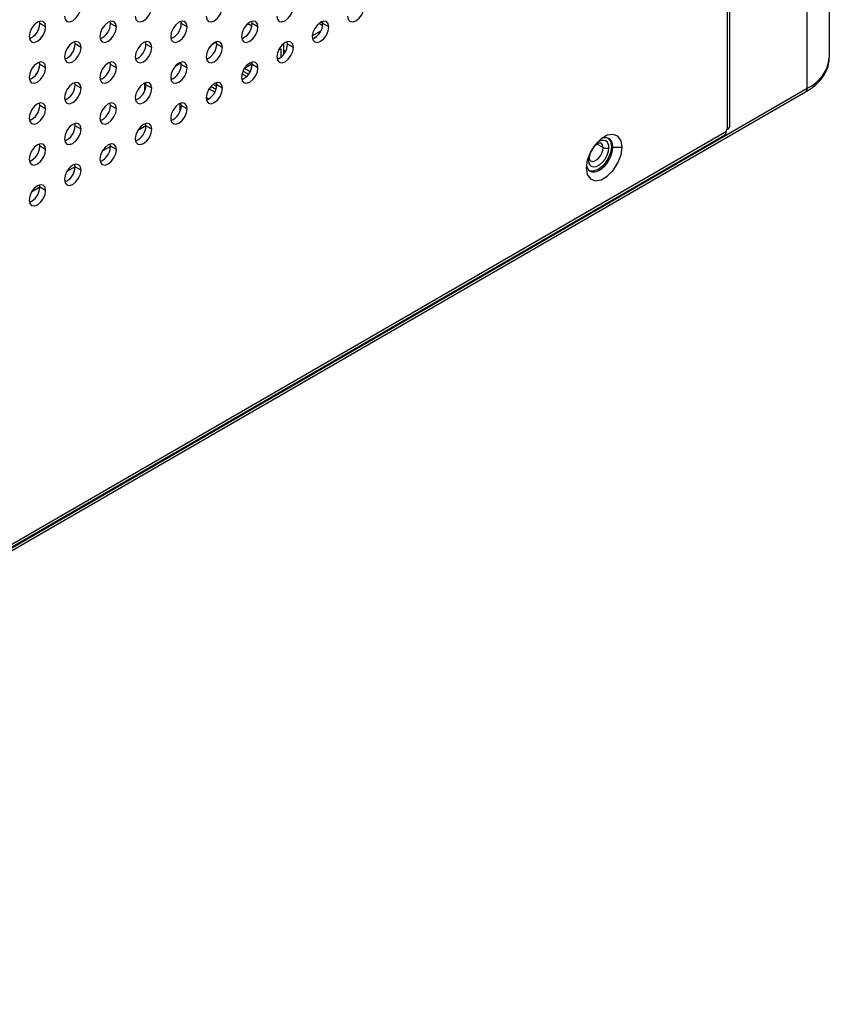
# Model space of a CAD drawing. Header units: millimetres. Extents: x 0 to 1118, y 0 to 864.
# Tile 355 of 397: x 1029 to 1039, y 680 to 691. Entities that reach past the tile are written whole.
import ezdxf

# ---------------------------------------------------------------- set-up
doc = ezdxf.new("R2010")
doc.units = ezdxf.units.MM

msp = doc.modelspace()

# ---------------------------------------------------------------- linework, layer by layer
at = {"color": 7, "linetype": 'Continuous', "lineweight": 25}
for p, q in [((1037.5726, 689.9871), (1037.5726, 724.2379)), ((1037.6018, 690.0279), (1037.6018, 724.2787)), ((1038.7929, 695.2613), (1038.7929, 690.8468)), ((1038.5293, 690.4794), (1038.5293, 694.894)), ((1029.3277, 691.2535), (1029.3245, 691.2806)), ((1029.3984, 691.2127), (1029.3277, 691.2535)), ((1030.1762, 691.2534), (1030.173, 691.2805)), ((1030.2469, 691.2126), (1030.1762, 691.2534)), ((1031.0248, 691.2533), (1031.0215, 691.2804)), ((1031.0955, 691.2125), (1031.0248, 691.2533)), ((1031.8098, 691.2419), (1031.824, 691.25)), ((1031.8702, 691.2234), (1031.824, 691.25)), ((1031.8733, 691.2533), (1031.8701, 691.2804)), ((1031.944, 691.2124), (1031.8733, 691.2533)), ((1032.6741, 691.2561), (1032.7199, 691.2297)), ((1032.7218, 691.2531), (1032.6934, 691.2695)), ((1032.7217, 691.2573), (1032.7181, 691.2552)), ((1032.7218, 691.2532), (1032.7186, 691.2803)), ((1032.7925, 691.2124), (1032.7218, 691.2532)), ((1032.5948, 691.1065), (1032.6988, 691.1666)), ((1032.6226, 691.0859), (1032.6495, 691.1014)), ((1032.6226, 691.0816), (1032.6226, 691.0859)), ((1032.6421, 691.095), (1032.6403, 691.0961)), ((1029.752, 691.0085), (1029.7487, 691.0356)), ((1029.8227, 690.9677), (1029.752, 691.0085)), ((1030.6005, 691.0084), (1030.5973, 691.0355)), ((1030.6712, 690.9676), (1030.6005, 691.0084)), ((1031.3856, 690.9969), (1031.4466, 691.0322)), ((1031.449, 691.0083), (1031.4458, 691.0354)), ((1031.5197, 690.9675), (1031.449, 691.0083)), ((1032.2343, 690.9971), (1032.2483, 691.0051)), ((1032.2483, 691.0051), (1032.2449, 691.0071)), ((1032.2483, 691.0051), (1032.2483, 690.881)), ((1032.2975, 691.0083), (1032.2943, 691.0354)), ((1032.3683, 690.9674), (1032.2975, 691.0083)), ((1032.1911, 690.9354), (1032.2165, 690.95)), ((1032.2165, 690.95), (1032.2165, 690.849)), ((1032.2736, 690.9199), (1032.2483, 690.9345)), ((1029.3277, 690.7636), (1029.3245, 690.7907)), ((1029.3984, 690.7228), (1029.3277, 690.7636)), ((1030.1762, 690.7635), (1030.173, 690.7906)), ((1030.2469, 690.7227), (1030.1762, 690.7635)), ((1030.9613, 690.752), (1031.0223, 690.7872)), ((1031.0248, 690.7634), (1031.0215, 690.7905)), ((1031.0955, 690.7226), (1031.0248, 690.7634)), ((1031.8629, 690.7622), (1031.7816, 690.7153)), ((1031.8629, 690.7881), (1031.8629, 690.7622)), ((1031.8629, 690.7622), (1031.8731, 690.7563)), ((1031.8711, 690.7861), (1031.8658, 690.7891)), ((1031.8733, 690.7633), (1031.8701, 690.7904)), ((1031.944, 690.7225), (1031.8733, 690.7633)), ((1031.8081, 690.6183), (1031.752, 690.6507)), ((1031.8313, 690.6457), (1031.7641, 690.6845)), ((1031.8498, 690.6759), (1031.781, 690.7156)), ((1029.752, 690.5186), (1029.7487, 690.5457)), ((1029.8227, 690.4778), (1029.752, 690.5186)), ((1030.5866, 690.5357), (1030.598, 690.5423)), ((1030.6001, 690.5279), (1030.5866, 690.5357)), ((1030.5866, 690.452), (1030.5866, 690.5357)), ((1030.6005, 690.5185), (1030.5973, 690.5456)), ((1030.6712, 690.4777), (1030.6005, 690.5185)), ((1031.4394, 690.4638), (1031.3782, 690.4991)), ((1031.4478, 690.4998), (1031.4052, 690.5244)), ((1031.4489, 690.5232), (1031.4281, 690.5111)), ((1031.449, 690.5184), (1031.4458, 690.5455)), ((1031.5197, 690.4776), (1031.449, 690.5184)), ((1019.5767, 679.5045), (1038.5086, 690.4336)), ((1031.3573, 690.4703), (1031.356, 690.4695)), ((1031.4255, 690.431), (1031.3567, 690.4707)), ((1029.3277, 690.2737), (1029.3245, 690.3007)), ((1029.3984, 690.2328), (1029.3277, 690.2737)), ((1030.1762, 690.2736), (1030.173, 690.3007)), ((1030.2469, 690.2328), (1030.1762, 690.2736)), ((1031.0108, 690.2908), (1031.0048, 690.2942)), ((1031.0108, 690.2908), (1031.0223, 690.2974)), ((1031.0108, 690.207), (1031.0108, 690.2908)), ((1031.0248, 690.2735), (1031.0215, 690.3006)), ((1031.0955, 690.2327), (1031.0248, 690.2735)), ((1031.3467, 690.354), (1031.3218, 690.3684)), ((1031.3239, 690.3408), (1031.3467, 690.354)), ((1031.3467, 690.354), (1031.3467, 690.3451)), ((1029.752, 690.0287), (1029.7487, 690.0557)), ((1029.8227, 689.9878), (1029.752, 690.0287)), ((1030.6005, 690.0267), (1030.5013, 689.9694)), ((1030.6005, 690.0286), (1030.5973, 690.0557)), ((1030.6712, 689.9878), (1030.6005, 690.0286)), ((1020.4045, 680.026), (1037.5377, 689.9168)), ((1020.4252, 680.0718), (1037.5584, 689.9626)), ((1037.5726, 689.9871), (1037.5584, 689.9789)), ((1037.5584, 689.9626), (1037.5584, 689.9789)), ((1029.3277, 689.7837), (1029.3245, 689.8108)), ((1029.3984, 689.7429), (1029.3277, 689.7837)), ((1030.1762, 689.7836), (1030.173, 689.8107)), ((1030.2469, 689.7428), (1030.1762, 689.7836)), ((1030.1762, 689.7818), (1030.077, 689.7245)), ((1036.1824, 689.7806), (1036.1965, 689.7725)), ((1036.1965, 689.7725), (1036.3097, 689.7725)), ((1029.752, 689.5387), (1029.7487, 689.5658)), ((1029.7519, 689.5368), (1029.6528, 689.4796)), ((1029.8227, 689.4979), (1029.752, 689.5387)), ((1029.3277, 689.2938), (1029.3245, 689.3209)), ((1029.3277, 689.2919), (1029.2285, 689.2347)), ((1029.3984, 689.253), (1029.3277, 689.2938))]:
    msp.add_line(p, q, dxfattribs=at)
at = {"color": 8, "linetype": 'Continuous', "lineweight": 25}
for p, q in [((1019.5792, 679.5397), (1038.5293, 690.4794)), ((1036.0803, 689.7675), (1036.0077, 689.8095)), ((1035.9087, 689.6685), (1035.9036, 689.6246))]:
    msp.add_line(p, q, dxfattribs=at)
at = {"color": 7, "linetype": 'Continuous', "lineweight": 25, "flags": 128}
for points in [[(1029.6247, 691.3433), (1029.6322, 691.3039), (1029.6537, 691.2792), (1029.6858, 691.273), (1029.7237, 691.2861), (1029.7616, 691.3167), (1029.7937, 691.36), (1029.8151, 691.4095), (1029.8227, 691.4576)], [(1030.4732, 691.3432), (1030.4807, 691.3038), (1030.5022, 691.2791), (1030.5343, 691.2729), (1030.5722, 691.2861), (1030.6101, 691.3166), (1030.6422, 691.36), (1030.6637, 691.4094), (1030.6712, 691.4575)], [(1031.3217, 691.3431), (1031.3293, 691.3038), (1031.3507, 691.2791), (1031.3828, 691.2728), (1031.4207, 691.286), (1031.4586, 691.3166), (1031.4907, 691.3599), (1031.5122, 691.4093), (1031.5197, 691.4574)], [(1032.1703, 691.3431), (1032.1778, 691.3037), (1032.1993, 691.279), (1032.2314, 691.2727), (1032.2693, 691.2859), (1032.3071, 691.3165), (1032.3393, 691.3598), (1032.3607, 691.4093), (1032.3683, 691.4574)], [(1033.0188, 691.343), (1033.0263, 691.3036), (1033.0478, 691.2789), (1033.0799, 691.2727), (1033.1178, 691.2858), (1033.1557, 691.3164), (1033.1878, 691.3597), (1033.2092, 691.4092), (1033.2168, 691.4573)], [(1029.3984, 691.2127), (1029.3909, 691.2521), (1029.3694, 691.2768), (1029.3373, 691.283), (1029.2994, 691.2698), (1029.2615, 691.2393), (1029.2294, 691.196), (1029.208, 691.1465), (1029.2004, 691.0984)], [(1029.2004, 691.0984), (1029.208, 691.059), (1029.2294, 691.0343), (1029.2615, 691.0281), (1029.2994, 691.0412), (1029.3373, 691.0718), (1029.3694, 691.1151), (1029.3909, 691.1646), (1029.3984, 691.2127)], [(1030.2469, 691.2126), (1030.2394, 691.252), (1030.2179, 691.2767), (1030.1858, 691.2829), (1030.1479, 691.2698), (1030.1101, 691.2392), (1030.0779, 691.1959), (1030.0565, 691.1464), (1030.0489, 691.0983)], [(1030.0489, 691.0983), (1030.0565, 691.0589), (1030.0779, 691.0342), (1030.1101, 691.028), (1030.1479, 691.0411), (1030.1858, 691.0717), (1030.2179, 691.115), (1030.2394, 691.1645), (1030.2469, 691.2126)], [(1031.0955, 691.2125), (1031.0879, 691.2519), (1031.0665, 691.2766), (1031.0343, 691.2829), (1030.9965, 691.2697), (1030.9586, 691.2391), (1030.9265, 691.1958), (1030.905, 691.1463), (1030.8975, 691.0982)], [(1030.8975, 691.0982), (1030.905, 691.0588), (1030.9265, 691.0341), (1030.9586, 691.0279), (1030.9965, 691.0411), (1031.0343, 691.0716), (1031.0665, 691.115), (1031.0879, 691.1644), (1031.0955, 691.2125)], [(1031.944, 691.2124), (1031.9365, 691.2518), (1031.915, 691.2765), (1031.8829, 691.2828), (1031.845, 691.2696), (1031.8071, 691.239), (1031.775, 691.1957), (1031.7535, 691.1462), (1031.746, 691.0981)], [(1031.746, 691.0981), (1031.7535, 691.0587), (1031.775, 691.0341), (1031.8071, 691.0278), (1031.845, 691.041), (1031.8829, 691.0716), (1031.915, 691.1149), (1031.9365, 691.1643), (1031.944, 691.2124)], [(1032.7925, 691.2124), (1032.785, 691.2518), (1032.7635, 691.2765), (1032.7314, 691.2827), (1032.6935, 691.2695), (1032.6556, 691.239), (1032.6235, 691.1956), (1032.6021, 691.1462), (1032.5945, 691.0981)], [(1032.5945, 691.0981), (1032.6021, 691.0587), (1032.6235, 691.034), (1032.6556, 691.0277), (1032.6935, 691.0409), (1032.7314, 691.0715), (1032.7635, 691.1148), (1032.785, 691.1643), (1032.7925, 691.2124)], [(1029.8227, 690.9677), (1029.8151, 691.0071), (1029.7937, 691.0318), (1029.7616, 691.038), (1029.7237, 691.0248), (1029.6858, 690.9943), (1029.6537, 690.951), (1029.6322, 690.9015), (1029.6247, 690.8534)], [(1029.6247, 690.8534), (1029.6322, 690.814), (1029.6537, 690.7893), (1029.6858, 690.783), (1029.7237, 690.7962), (1029.7616, 690.8268), (1029.7937, 690.8701), (1029.8151, 690.9196), (1029.8227, 690.9677)], [(1030.6712, 690.9676), (1030.6637, 691.007), (1030.6422, 691.0317), (1030.6101, 691.0379), (1030.5722, 691.0248), (1030.5343, 690.9942), (1030.5022, 690.9509), (1030.4807, 690.9014), (1030.4732, 690.8533)], [(1030.4732, 690.8533), (1030.4807, 690.8139), (1030.5022, 690.7892), (1030.5343, 690.783), (1030.5722, 690.7961), (1030.6101, 690.8267), (1030.6422, 690.87), (1030.6637, 690.9195), (1030.6712, 690.9676)], [(1031.5197, 690.9675), (1031.5122, 691.0069), (1031.4907, 691.0316), (1031.4586, 691.0379), (1031.4207, 691.0247), (1031.3828, 690.9941), (1031.3507, 690.9508), (1031.3293, 690.9013), (1031.3217, 690.8532)], [(1031.3217, 690.8532), (1031.3293, 690.8138), (1031.3507, 690.7891), (1031.3828, 690.7829), (1031.4207, 690.7961), (1031.4586, 690.8266), (1031.4907, 690.8699), (1031.5122, 690.9194), (1031.5197, 690.9675)], [(1032.3683, 690.9674), (1032.3607, 691.0068), (1032.3393, 691.0315), (1032.3071, 691.0378), (1032.2693, 691.0246), (1032.2314, 690.994), (1032.1993, 690.9507), (1032.1778, 690.9012), (1032.1703, 690.8531)], [(1032.1703, 690.8531), (1032.1778, 690.8137), (1032.1993, 690.789), (1032.2314, 690.7828), (1032.2693, 690.796), (1032.3071, 690.8265), (1032.3393, 690.8699), (1032.3607, 690.9193), (1032.3683, 690.9674)], [(1029.3984, 690.7228), (1029.3909, 690.7622), (1029.3694, 690.7869), (1029.3373, 690.7931), (1029.2994, 690.7799), (1029.2615, 690.7494), (1029.2294, 690.706), (1029.208, 690.6566), (1029.2004, 690.6085)], [(1030.2469, 690.7227), (1030.2394, 690.7621), (1030.2179, 690.7868), (1030.1858, 690.793), (1030.1479, 690.7798), (1030.1101, 690.7493), (1030.0779, 690.706), (1030.0565, 690.6565), (1030.0489, 690.6084)], [(1031.0955, 690.7226), (1031.0879, 690.762), (1031.0665, 690.7867), (1031.0343, 690.7929), (1030.9965, 690.7798), (1030.9586, 690.7492), (1030.9265, 690.7059), (1030.905, 690.6564), (1030.8975, 690.6083)], [(1031.944, 690.7225), (1031.9365, 690.7619), (1031.915, 690.7866), (1031.8829, 690.7929), (1031.845, 690.7797), (1031.8071, 690.7491), (1031.775, 690.7058), (1031.7535, 690.6563), (1031.746, 690.6082)], [(1029.2004, 690.6085), (1029.208, 690.5691), (1029.2294, 690.5444), (1029.2615, 690.5381), (1029.2994, 690.5513), (1029.3373, 690.5819), (1029.3694, 690.6252), (1029.3909, 690.6747), (1029.3984, 690.7228)], [(1030.0489, 690.6084), (1030.0565, 690.569), (1030.0779, 690.5443), (1030.1101, 690.538), (1030.1479, 690.5512), (1030.1858, 690.5818), (1030.2179, 690.6251), (1030.2394, 690.6746), (1030.2469, 690.7227)], [(1030.8975, 690.6083), (1030.905, 690.5689), (1030.9265, 690.5442), (1030.9586, 690.538), (1030.9965, 690.5511), (1031.0343, 690.5817), (1031.0665, 690.625), (1031.0879, 690.6745), (1031.0955, 690.7226)], [(1031.746, 690.6082), (1031.7535, 690.5688), (1031.775, 690.5441), (1031.8071, 690.5379), (1031.845, 690.5511), (1031.8829, 690.5816), (1031.915, 690.6249), (1031.9365, 690.6744), (1031.944, 690.7225)], [(1029.8227, 690.4778), (1029.8151, 690.5172), (1029.7937, 690.5419), (1029.7616, 690.5481), (1029.7237, 690.5349), (1029.6858, 690.5044), (1029.6537, 690.461), (1029.6322, 690.4116), (1029.6247, 690.3635)], [(1030.6712, 690.4777), (1030.6637, 690.5171), (1030.6422, 690.5418), (1030.6101, 690.548), (1030.5722, 690.5348), (1030.5343, 690.5043), (1030.5022, 690.461), (1030.4807, 690.4115), (1030.4732, 690.3634)], [(1031.5197, 690.4776), (1031.5122, 690.517), (1031.4907, 690.5417), (1031.4586, 690.5479), (1031.4207, 690.5348), (1031.3828, 690.5042), (1031.3507, 690.4609), (1031.3293, 690.4114), (1031.3217, 690.3633)], [(1029.6247, 690.3635), (1029.6322, 690.3241), (1029.6537, 690.2994), (1029.6858, 690.2931), (1029.7237, 690.3063), (1029.7616, 690.3369), (1029.7937, 690.3802), (1029.8151, 690.4297), (1029.8227, 690.4778)], [(1030.4732, 690.3634), (1030.4807, 690.324), (1030.5022, 690.2993), (1030.5343, 690.293), (1030.5722, 690.3062), (1030.6101, 690.3368), (1030.6422, 690.3801), (1030.6637, 690.4296), (1030.6712, 690.4777)], [(1031.3217, 690.3633), (1031.3293, 690.3239), (1031.3507, 690.2992), (1031.3828, 690.293), (1031.4207, 690.3061), (1031.4586, 690.3367), (1031.4907, 690.38), (1031.5122, 690.4295), (1031.5197, 690.4776)], [(1029.3984, 690.2328), (1029.3909, 690.2722), (1029.3694, 690.2969), (1029.3373, 690.3032), (1029.2994, 690.29), (1029.2615, 690.2594), (1029.2294, 690.2161), (1029.208, 690.1666), (1029.2004, 690.1185)], [(1030.2469, 690.2328), (1030.2394, 690.2722), (1030.2179, 690.2968), (1030.1858, 690.3031), (1030.1479, 690.2899), (1030.1101, 690.2593), (1030.0779, 690.216), (1030.0565, 690.1666), (1030.0489, 690.1185)], [(1031.0955, 690.2327), (1031.0879, 690.2721), (1031.0665, 690.2968), (1031.0343, 690.303), (1030.9965, 690.2898), (1030.9586, 690.2593), (1030.9265, 690.2159), (1030.905, 690.1665), (1030.8975, 690.1184)], [(1029.2004, 690.1185), (1029.208, 690.0791), (1029.2294, 690.0544), (1029.2615, 690.0482), (1029.2994, 690.0614), (1029.3373, 690.0919), (1029.3694, 690.1353), (1029.3909, 690.1847), (1029.3984, 690.2328)], [(1030.0489, 690.1185), (1030.0565, 690.0791), (1030.0779, 690.0544), (1030.1101, 690.0481), (1030.1479, 690.0613), (1030.1858, 690.0919), (1030.2179, 690.1352), (1030.2394, 690.1847), (1030.2469, 690.2328)], [(1030.8975, 690.1184), (1030.905, 690.079), (1030.9265, 690.0543), (1030.9586, 690.048), (1030.9965, 690.0612), (1031.0343, 690.0918), (1031.0665, 690.1351), (1031.0879, 690.1846), (1031.0955, 690.2327)], [(1029.8227, 689.9878), (1029.8151, 690.0272), (1029.7937, 690.0519), (1029.7616, 690.0582), (1029.7237, 690.045), (1029.6858, 690.0144), (1029.6537, 689.9711), (1029.6322, 689.9216), (1029.6247, 689.8735)], [(1030.6712, 689.9878), (1030.6637, 690.0271), (1030.6422, 690.0518), (1030.6101, 690.0581), (1030.5722, 690.0449), (1030.5343, 690.0143), (1030.5022, 689.971), (1030.4807, 689.9216), (1030.4732, 689.8735)], [(1029.6247, 689.8735), (1029.6322, 689.8341), (1029.6537, 689.8094), (1029.6858, 689.8032), (1029.7237, 689.8164), (1029.7616, 689.8469), (1029.7937, 689.8903), (1029.8151, 689.9397), (1029.8227, 689.9878)], [(1030.4732, 689.8735), (1030.4807, 689.8341), (1030.5022, 689.8094), (1030.5343, 689.8031), (1030.5722, 689.8163), (1030.6101, 689.8469), (1030.6422, 689.8902), (1030.6637, 689.9397), (1030.6712, 689.9878)], [(1036.3097, 689.7725), (1036.2967, 689.8501), (1036.2592, 689.9034), (1036.2018, 689.9259), (1036.1315, 689.9149), (1036.0566, 689.8716), (1035.9862, 689.8014), (1035.9288, 689.7127), (1035.8913, 689.6162), (1035.8783, 689.5235)], [(1029.3984, 689.7429), (1029.3909, 689.7823), (1029.3694, 689.807), (1029.3373, 689.8132), (1029.2994, 689.8001), (1029.2615, 689.7695), (1029.2294, 689.7262), (1029.208, 689.6767), (1029.2004, 689.6286)], [(1030.2469, 689.7428), (1030.2394, 689.7822), (1030.2179, 689.8069), (1030.1858, 689.8132), (1030.1479, 689.8), (1030.1101, 689.7694), (1030.0779, 689.7261), (1030.0565, 689.6766), (1030.0489, 689.6285)], [(1036.1965, 689.7725), (1036.1935, 689.8066), (1036.1844, 689.8358), (1036.1697, 689.8591), (1036.1499, 689.8755), (1036.1258, 689.8844), (1036.0983, 689.8855), (1036.0685, 689.8787), (1036.0635, 689.8769)], [(1036.1426, 689.8792), (1036.1703, 689.844), (1036.1824, 689.7806)], [(1029.2004, 689.6286), (1029.208, 689.5892), (1029.2294, 689.5645), (1029.2615, 689.5583), (1029.2994, 689.5714), (1029.3373, 689.602), (1029.3694, 689.6453), (1029.3909, 689.6948), (1029.3984, 689.7429)], [(1030.0489, 689.6285), (1030.0565, 689.5891), (1030.0779, 689.5644), (1030.1101, 689.5582), (1030.1479, 689.5714), (1030.1858, 689.6019), (1030.2179, 689.6453), (1030.2394, 689.6947), (1030.2469, 689.7428)], [(1035.8783, 689.5235), (1035.8913, 689.4458), (1035.9288, 689.3925), (1035.9862, 689.37), (1036.0566, 689.3811), (1036.1315, 689.4243), (1036.2018, 689.4945), (1036.2592, 689.5833), (1036.2967, 689.6798), (1036.3097, 689.7725)], [(1036.1824, 689.7806), (1036.1703, 689.7033), (1036.1358, 689.6238), (1036.0842, 689.5542), (1036.0233, 689.5051), (1035.9624, 689.4839), (1035.9181, 689.4902)], [(1035.9293, 689.6083), (1035.9501, 689.6024), (1035.9745, 689.6063), (1036.0004, 689.6198), (1036.0257, 689.6416), (1036.048, 689.6698), (1036.0654, 689.7021), (1036.0765, 689.7357), (1036.0803, 689.7675)], [(1035.961, 689.7672), (1035.9484, 689.7416), (1035.9296, 689.7142)], [(1035.9395, 689.5447), (1035.9687, 689.5364), (1036.0029, 689.5419), (1036.0392, 689.5607), (1036.0745, 689.5912), (1036.1057, 689.6308), (1036.1302, 689.676), (1036.1457, 689.7229), (1036.151, 689.7675)], [(1029.8227, 689.4979), (1029.8151, 689.5373), (1029.7937, 689.562), (1029.7616, 689.5682), (1029.7237, 689.5551), (1029.6858, 689.5245), (1029.6537, 689.4812), (1029.6322, 689.4317), (1029.6247, 689.3836)], [(1035.8805, 689.5599), (1035.8814, 689.5547), (1035.8904, 689.5255), (1035.9051, 689.5022), (1035.9249, 689.4858), (1035.949, 689.4768), (1035.9765, 689.4757), (1036.0064, 689.4825), (1036.0374, 689.4969)], [(1029.6247, 689.3836), (1029.6322, 689.3442), (1029.6537, 689.3195), (1029.6858, 689.3133), (1029.7237, 689.3264), (1029.7616, 689.357), (1029.7937, 689.4003), (1029.8151, 689.4498), (1029.8227, 689.4979)], [(1029.3984, 689.253), (1029.3909, 689.2924), (1029.3694, 689.3171), (1029.3373, 689.3233), (1029.2994, 689.3102), (1029.2615, 689.2796), (1029.2294, 689.2363), (1029.208, 689.1868), (1029.2004, 689.1387)], [(1029.2004, 689.1387), (1029.208, 689.0993), (1029.2294, 689.0746), (1029.2615, 689.0684), (1029.2994, 689.0815), (1029.3373, 689.1121), (1029.3694, 689.1554), (1029.3909, 689.2049), (1029.3984, 689.253)]]:
    msp.add_lwpolyline(points, dxfattribs=at)
at = {"color": 7, "linetype": 'Continuous', "lineweight": 25}
for centre, radius, start, end in [((1029.1276, 691.2564), 0.2001, 292.33695, 359.16673), ((1029.9761, 691.2563), 0.2001, 292.33695, 359.16673), ((1030.8246, 691.2563), 0.2001, 292.33695, 359.16673), ((1031.6732, 691.2562), 0.2001, 292.33695, 359.16673), ((1032.5217, 691.2561), 0.2001, 292.33695, 359.16673), ((1029.5518, 691.0114), 0.2001, 292.33695, 359.16673), ((1030.4004, 691.0113), 0.2001, 292.33695, 359.16673), ((1031.2489, 691.0113), 0.2001, 292.33695, 359.16673), ((1032.0974, 691.0112), 0.2001, 292.33695, 359.16673), ((1038.3425, 690.8917), 0.4526, 294.37466, 354.3052), ((1029.1276, 690.7665), 0.2001, 292.33695, 359.16673), ((1029.9761, 690.7664), 0.2001, 292.33695, 359.16673), ((1030.8246, 690.7663), 0.2001, 292.33695, 359.16673), ((1031.6732, 690.7662), 0.2001, 292.33695, 359.16673), ((1029.5518, 690.5215), 0.2001, 292.33695, 359.16673), ((1030.4004, 690.5214), 0.2001, 292.33695, 359.16673), ((1031.2489, 690.5213), 0.2001, 292.33695, 359.16673), ((1029.1276, 690.2766), 0.2001, 292.33695, 359.16673), ((1029.9761, 690.2765), 0.2001, 292.33695, 359.16673), ((1030.8246, 690.2764), 0.2001, 292.33695, 359.16673), ((1029.5518, 690.0316), 0.2001, 292.33695, 359.16673), ((1030.4004, 690.0315), 0.2001, 292.33695, 359.16673), ((1037.5518, 690.0329), 0.0503, 294.37466, 354.3052), ((1037.5094, 689.9572), 0.0493, 305.01333, 6.29885), ((1029.1276, 689.7866), 0.2001, 292.33695, 359.16673), ((1029.9761, 689.7866), 0.2001, 292.33695, 359.16673), ((1036.0176, 689.7736), 0.063, 354.44287, 54.01752), ((1036.0633, 689.7761), 0.0882, 354.44287, 54.01752), ((1035.8511, 689.7882), 0.3458, 302.60548, 357.39449), ((1036.1157, 689.8357), 0.0768, 242.61179, 297.40744), ((1035.9914, 689.616), 0.0882, 174.44287, 234.01752), ((1029.5518, 689.5416), 0.2001, 292.33695, 359.16673), ((1029.1276, 689.2967), 0.2001, 292.33695, 359.16673)]:
    msp.add_arc(centre, radius, start, end, dxfattribs=at)
at = {"color": 8, "linetype": 'Continuous', "lineweight": 25}
for centre, radius, start, end in [((1038.4803, 690.474), 0.0493, 305.01333, 6.29885), ((1036.0792, 689.7473), 0.1064, 70.27437, 133.49834), ((1035.8931, 689.6476), 0.0253, 294.45183, 353.63827)]:
    msp.add_arc(centre, radius, start, end, dxfattribs=at)
at = {"color": 7, "linetype": 'Continuous', "lineweight": 25}
for points, knots in [([(1038.5086, 690.4336), (1038.5302, 690.4469), (1038.5928, 690.4854), (1038.6785, 690.5611), (1038.7491, 690.6598), (1038.787, 690.7574), (1038.7911, 690.8194), (1038.7929, 690.8468)], [0, 0, 0, 0, 0.1297443, 0.3751221, 0.6195058, 0.8321335, 1, 1, 1, 1]), ([(1035.9182, 689.645), (1035.9186, 689.6528), (1035.9196, 689.6718), (1035.9304, 689.7092), (1035.9516, 689.7513), (1035.9807, 689.7888), (1036.012, 689.815), (1036.0385, 689.8265), (1036.0514, 689.8265), (1036.0532, 689.825), (1036.054, 689.8244)], [0, 0, 0, 0, 0.0923559, 0.224559, 0.3645848, 0.5077973, 0.6483294, 0.7813421, 0.9089835, 1, 1, 1, 1]), ([(1035.9299, 689.6085), (1035.9292, 689.6087), (1035.9268, 689.6096), (1035.9209, 689.6167), (1035.919, 689.6362), (1035.9182, 689.645)], [0, 0, 0, 0, 0.1766022, 0.6259619, 1, 1, 1, 1])]:
    msp.add_open_spline(points, degree=3, knots=knots, dxfattribs=at)

doc.saveas('drawing.dxf')
